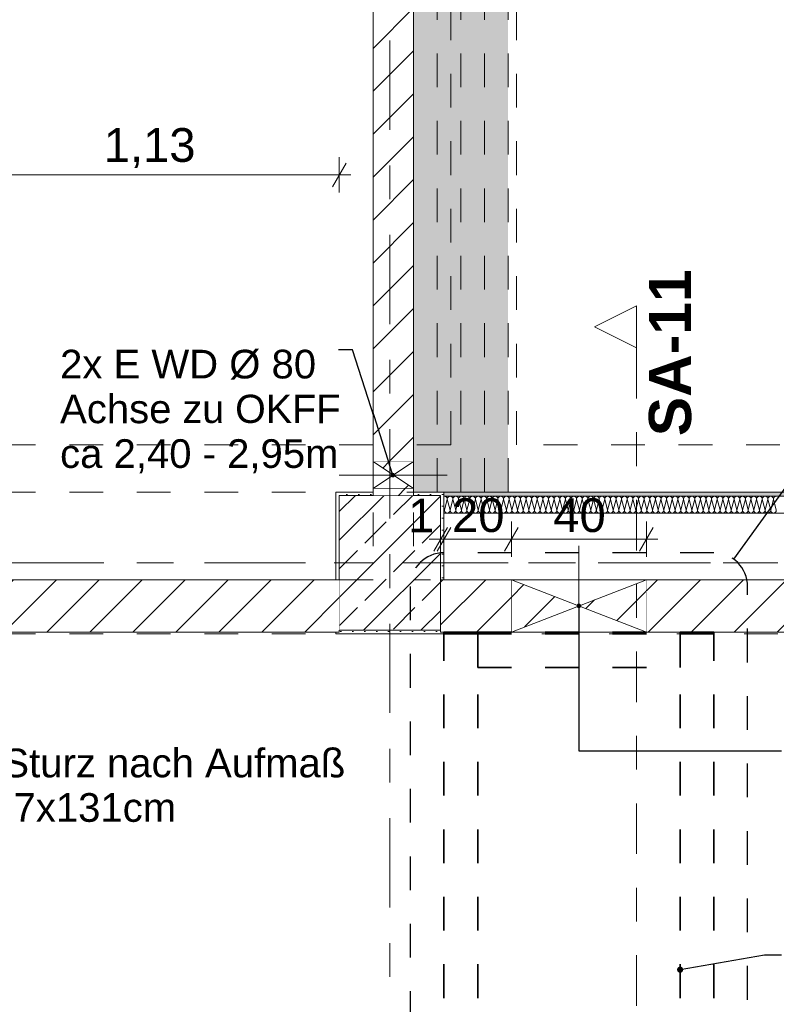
# Model space of a CAD drawing. Header units: metres. Extents: x -4 to 99, y -11 to 17.
# Tile 257 of 656: x 17.43 to 19.67, y 6.99 to 9.91. Entities that reach past the tile are written whole.
import ezdxf

# ---------------------------------------------------------------- set-up
doc = ezdxf.new("R2010")
doc.units = ezdxf.units.M
doc.header["$MEASUREMENT"] = 0
for name, pattern in [('Achse', [0.2, 0.1, -0.05, 0, -0.05]), ('Punktlinie eng', [0.0375, 0.0125, -0.025]), ('Schnittlinie', [0.3, 0.15, -0.075, 0, -0.075]), ('Strichlinie doppelt', [0.546806, 0.264583, -0.105833, 0.070556, -0.105833]), ('Untersicht', [0.1, 0.075, -0.025]), ('Wipeout_Contour', [1, 0, -1])]:
    doc.linetypes.add(name, pattern=pattern)
for name, color, linetype in [('152 - Bemaßung_ Beschriftung.Ausbau', 7, 'Continuous'), ('203 - Marker.Schnitt - Ausbaudetail SA', 7, 'Continuous'), ('208 - Marker.Detail', 7, 'Continuous'), ('451 - Universal.Achsen Raster', 7, 'Continuous'), ('605 - Struktur.Wand Innen', 7, 'Continuous'), ('607 - Struktur.Stütze', 7, 'Continuous'), ('608 - Struktur.Träger', 7, 'Continuous'), ('612 - Struktur.Stahlbau', 7, 'Continuous'), ('650 - Abdeckung.Fußboden Aufbau', 7, 'Continuous'), ('Abbruch_605 - Struktur.Wand Innen', 7, 'Continuous'), ('Abbruch_606 - Struktur.Wand Innen Ausbau', 7, 'Continuous'), ('Neubau_152 - Bemaßung_ Beschriftung.Ausbau', 7, 'Continuous'), ('Neubau_605 - Struktur.Wand Innen', 7, 'Continuous'), ('Neubau_612 - Struktur.Stahlbau', 7, 'Continuous'), ('Neubau_653 - Abdeckung.TB Verkofferung', 7, 'Continuous')]:
    doc.layers.add(name, color=color, linetype=linetype)
doc.styles.add('ERSTELLTER_STIL_1', font='txt')
doc.styles.add('ERSTELLTER_STIL_2', font='txt')
doc.linetypes.add('Abbruch 1', pattern='A,0,[1,2022.0244.A_L5A-PL02.04_iD_Grundriss 2.OG1.Shx,S=0.001984,R=0,X=0,Y=0],-0.25,0', length=0.25)
doc.dimstyles.new('ERSTELLTER_STIL__2', dxfattribs={"dimtxt": 0.1, "dimasz": 0.0532, "dimexe": 0.18, "dimexo": 0.0625, "dimgap": 0, "dimtad": 1, "dimtih": 1, "dimtoh": 1, "dimzin": 0, "dimdsep": 46, "dimtxsty": 'ERSTELLTER_STIL_2', "dimblk": 'ARROWHEAD_2', "dimblk1": 'ARROWHEAD_2', "dimblk2": 'ARROWHEAD_2', "dimcen": 0.09, "dimse1": 1, "dimse2": 1, "dimclrd": 7, "dimclre": 7, "dimclrt": 7, "dimazin": 0, "dimtfac": 1, "dimtdec": 4, "dimtmove": 0, "dimatfit": 3, "dimfxl": 1, "dimtolj": 1, "dimtzin": 0, "dimarcsym": 0})
doc.dimstyles.new('ERSTELLTER_STIL__6', dxfattribs={"dimtxt": 0.18, "dimasz": 0.03648, "dimexe": 0.18, "dimexo": 0.0625, "dimgap": 0, "dimtad": 0, "dimtih": 1, "dimtoh": 1, "dimdec": 4, "dimzin": 0, "dimdsep": 46, "dimcen": 0.09, "dimadec": 0, "dimazin": 0, "dimtfac": 1, "dimtdec": 4, "dimtmove": 0, "dimatfit": 3, "dimldrblk": 'ARROWHEAD_11', "dimfxl": 1, "dimtolj": 1, "dimtzin": 0, "dimarcsym": 0})
doc.dimstyles.new('ERSTELLTER_STIL__7', dxfattribs={"dimtxt": 0.18, "dimasz": 0.02736, "dimexe": 0.18, "dimexo": 0.0625, "dimgap": 0, "dimtad": 0, "dimtih": 1, "dimtoh": 1, "dimdec": 4, "dimzin": 0, "dimdsep": 46, "dimcen": 0.09, "dimadec": 0, "dimazin": 0, "dimtfac": 1, "dimtdec": 4, "dimtmove": 0, "dimatfit": 3, "dimldrblk": 'ARROWHEAD_11', "dimfxl": 1, "dimtolj": 1, "dimtzin": 0, "dimarcsym": 0})
pattern_1 = [(45, (0, 0), (-0.01767767, 0.01767767), [0, -0.025])]
pattern_2 = [(45, (0, 0), (-0.0636396, 0.0636396), [])]

# ---------------------------------------------------------------- blocks, each defined once
blk = doc.blocks.new('*X22')
at = {"layer": 'Abbruch_606 - Struktur.Wand Innen Ausbau', "color": 7, "linetype": 'Continuous', "lineweight": 5}
for p, q in [((18.7, 8.4891), (18.6917, 8.4558)), ((18.7, 8.4891), (18.7083, 8.4558)), ((18.7167, 8.4891), (18.7083, 8.4558)), ((18.7167, 8.4891), (18.725, 8.4558)), ((18.7333, 8.4891), (18.725, 8.4558)), ((18.7333, 8.4891), (18.7417, 8.4558)), ((18.75, 8.4891), (18.7417, 8.4558)), ((18.75, 8.4891), (18.7583, 8.4558)), ((18.7667, 8.4891), (18.7583, 8.4558)), ((18.7667, 8.4891), (18.775, 8.4558)), ((18.7833, 8.4891), (18.775, 8.4558)), ((18.7833, 8.4891), (18.7917, 8.4558)), ((18.8, 8.4891), (18.7917, 8.4558)), ((18.8, 8.4891), (18.8083, 8.4558)), ((18.8167, 8.4891), (18.8083, 8.4558)), ((18.8167, 8.4891), (18.825, 8.4558)), ((18.8333, 8.4891), (18.825, 8.4558)), ((18.8333, 8.4891), (18.8417, 8.4558)), ((18.85, 8.4891), (18.8417, 8.4558)), ((18.85, 8.4891), (18.8583, 8.4558)), ((18.8667, 8.4891), (18.8583, 8.4558)), ((18.8667, 8.4891), (18.875, 8.4558)), ((18.8833, 8.4891), (18.875, 8.4558)), ((18.8833, 8.4891), (18.8917, 8.4558)), ((18.9, 8.4891), (18.8917, 8.4558)), ((18.9, 8.4891), (18.9083, 8.4558)), ((18.9167, 8.4891), (18.9083, 8.4558)), ((18.9167, 8.4891), (18.925, 8.4558)), ((18.9333, 8.4891), (18.925, 8.4558)), ((18.9333, 8.4891), (18.9417, 8.4558)), ((18.95, 8.4891), (18.9417, 8.4558)), ((18.95, 8.4891), (18.9583, 8.4558)), ((18.9667, 8.4891), (18.9583, 8.4558)), ((18.9667, 8.4891), (18.975, 8.4558)), ((18.9833, 8.4891), (18.975, 8.4558)), ((18.9833, 8.4891), (18.9917, 8.4558)), ((19, 8.4891), (18.9917, 8.4558)), ((19, 8.4891), (19.0083, 8.4558)), ((19.0167, 8.4891), (19.0083, 8.4558)), ((19.0167, 8.4891), (19.025, 8.4558)), ((19.0333, 8.4891), (19.025, 8.4558)), ((19.0333, 8.4891), (19.0417, 8.4558)), ((19.05, 8.4891), (19.0417, 8.4558)), ((19.05, 8.4891), (19.0583, 8.4558)), ((19.0667, 8.4891), (19.0583, 8.4558)), ((19.0667, 8.4891), (19.075, 8.4558)), ((19.0833, 8.4891), (19.075, 8.4558)), ((19.0833, 8.4891), (19.0917, 8.4558)), ((19.1, 8.4891), (19.0917, 8.4558)), ((19.1, 8.4891), (19.1083, 8.4558)), ((19.1167, 8.4891), (19.1083, 8.4558)), ((19.1167, 8.4891), (19.125, 8.4558)), ((19.1333, 8.4891), (19.125, 8.4558)), ((19.1333, 8.4891), (19.1417, 8.4558)), ((19.15, 8.4891), (19.1417, 8.4558)), ((19.15, 8.4891), (19.1583, 8.4558)), ((19.1667, 8.4891), (19.1583, 8.4558)), ((19.1667, 8.4891), (19.175, 8.4558)), ((19.1833, 8.4891), (19.175, 8.4558)), ((19.1833, 8.4891), (19.1917, 8.4558)), ((19.2, 8.4891), (19.1917, 8.4558)), ((19.2, 8.4891), (19.2083, 8.4558)), ((19.2167, 8.4891), (19.2083, 8.4558)), ((19.2167, 8.4891), (19.225, 8.4558)), ((19.2333, 8.4891), (19.225, 8.4558)), ((19.2333, 8.4891), (19.2417, 8.4558)), ((19.25, 8.4891), (19.2417, 8.4558)), ((19.25, 8.4891), (19.2583, 8.4558)), ((19.2667, 8.4891), (19.2583, 8.4558)), ((19.2667, 8.4891), (19.275, 8.4558)), ((19.2833, 8.4891), (19.275, 8.4558)), ((19.2833, 8.4891), (19.2917, 8.4558)), ((19.3, 8.4891), (19.2917, 8.4558)), ((19.3, 8.4891), (19.3083, 8.4558)), ((19.3167, 8.4891), (19.3083, 8.4558)), ((19.3167, 8.4891), (19.325, 8.4558)), ((19.3333, 8.4891), (19.325, 8.4558)), ((19.3333, 8.4891), (19.3417, 8.4558)), ((19.35, 8.4891), (19.3417, 8.4558)), ((19.35, 8.4891), (19.3583, 8.4558)), ((19.3667, 8.4891), (19.3583, 8.4558)), ((19.3667, 8.4891), (19.375, 8.4558)), ((19.3833, 8.4891), (19.375, 8.4558)), ((19.3833, 8.4891), (19.3917, 8.4558)), ((19.4, 8.4891), (19.3917, 8.4558)), ((19.4, 8.4891), (19.4083, 8.4558)), ((19.4167, 8.4891), (19.4083, 8.4558)), ((19.4167, 8.4891), (19.425, 8.4558)), ((19.4333, 8.4891), (19.425, 8.4558)), ((19.4333, 8.4891), (19.4417, 8.4558)), ((19.45, 8.4891), (19.4417, 8.4558)), ((19.45, 8.4891), (19.4583, 8.4558)), ((19.4667, 8.4891), (19.4583, 8.4558)), ((19.4667, 8.4891), (19.475, 8.4558)), ((19.4833, 8.4891), (19.475, 8.4558)), ((19.4833, 8.4891), (19.4917, 8.4558)), ((19.5, 8.4891), (19.4917, 8.4558)), ((19.5, 8.4891), (19.5083, 8.4558)), ((19.5167, 8.4891), (19.5083, 8.4558)), ((19.5167, 8.4891), (19.525, 8.4558)), ((19.5333, 8.4891), (19.525, 8.4558)), ((19.5333, 8.4891), (19.5417, 8.4558)), ((19.55, 8.4891), (19.5417, 8.4558)), ((19.55, 8.4891), (19.5583, 8.4558)), ((19.5667, 8.4891), (19.5583, 8.4558)), ((19.5667, 8.4891), (19.575, 8.4558)), ((19.5833, 8.4891), (19.575, 8.4558)), ((19.5833, 8.4891), (19.5917, 8.4558)), ((19.6, 8.4891), (19.5917, 8.4558)), ((19.6, 8.4891), (19.6083, 8.4558)), ((19.6167, 8.4891), (19.6083, 8.4558)), ((19.6167, 8.4891), (19.625, 8.4558)), ((19.6333, 8.4891), (19.625, 8.4558)), ((19.6333, 8.4891), (19.6417, 8.4558)), ((19.65, 8.4891), (19.6417, 8.4558)), ((19.65, 8.4891), (19.6583, 8.4558)), ((19.6667, 8.4891), (19.6583, 8.4558)), ((19.6667, 8.4891), (19.675, 8.4558)), ((18.69, 8.4625), (18.6917, 8.4558))]:
    blk.add_line(p, q, dxfattribs=at)
for centre, start, end in [((18.6917, 8.4891), 90, 101.6142), ((18.6917, 8.4891), 0, 90), ((18.7083, 8.4891), 90, 180), ((18.7083, 8.4891), 0, 90), ((18.725, 8.4891), 90, 180), ((18.725, 8.4891), 0, 90), ((18.7417, 8.4891), 90, 180), ((18.7417, 8.4891), 0, 90), ((18.7583, 8.4891), 90, 180), ((18.7583, 8.4891), 0, 90), ((18.775, 8.4891), 90, 180), ((18.775, 8.4891), 0, 90), ((18.7917, 8.4891), 90, 180), ((18.7917, 8.4891), 0, 90), ((18.8083, 8.4891), 90, 180), ((18.8083, 8.4891), 0, 90), ((18.825, 8.4891), 90, 180), ((18.825, 8.4891), 0, 90), ((18.8417, 8.4891), 90, 180), ((18.8417, 8.4891), 0, 90), ((18.8583, 8.4891), 90, 180), ((18.8583, 8.4891), 0, 90), ((18.875, 8.4891), 90, 180), ((18.875, 8.4891), 0, 90), ((18.8917, 8.4891), 90, 180), ((18.8917, 8.4891), 0, 90), ((18.9083, 8.4891), 90, 180), ((18.9083, 8.4891), 0, 90), ((18.925, 8.4891), 90, 180), ((18.925, 8.4891), 0, 90), ((18.9417, 8.4891), 90, 180), ((18.9417, 8.4891), 0, 90), ((18.9583, 8.4891), 90, 180), ((18.9583, 8.4891), 0, 90), ((18.975, 8.4891), 90, 180), ((18.975, 8.4891), 0, 90), ((18.9917, 8.4891), 90, 180), ((18.9917, 8.4891), 0, 90), ((19.0083, 8.4891), 90, 180), ((19.0083, 8.4891), 0, 90), ((19.025, 8.4891), 90, 180), ((19.025, 8.4891), 0, 90), ((19.0417, 8.4891), 90, 180), ((19.0417, 8.4891), 0, 90), ((19.0583, 8.4891), 90, 180), ((19.0583, 8.4891), 0, 90), ((19.075, 8.4891), 90, 180), ((19.075, 8.4891), 0, 90), ((19.0917, 8.4891), 90, 180), ((19.0917, 8.4891), 0, 90), ((19.1083, 8.4891), 90, 180), ((19.1083, 8.4891), 0, 90), ((19.125, 8.4891), 90, 180), ((19.125, 8.4891), 0, 90), ((19.1417, 8.4891), 90, 180), ((19.1417, 8.4891), 0, 90), ((19.1583, 8.4891), 90, 180), ((19.1583, 8.4891), 0, 90), ((19.175, 8.4891), 90, 180), ((19.175, 8.4891), 0, 90), ((19.1917, 8.4891), 90, 180), ((19.1917, 8.4891), 0, 90), ((19.2083, 8.4891), 90, 180), ((19.2083, 8.4891), 0, 90), ((19.225, 8.4891), 90, 180), ((19.225, 8.4891), 0, 90), ((19.2417, 8.4891), 90, 180), ((19.2417, 8.4891), 0, 90), ((19.2583, 8.4891), 90, 180), ((19.2583, 8.4891), 0, 90), ((19.275, 8.4891), 90, 180), ((19.275, 8.4891), 0, 90), ((19.2917, 8.4891), 90, 180), ((19.2917, 8.4891), 0, 90), ((19.3083, 8.4891), 90, 180), ((19.3083, 8.4891), 0, 90), ((19.325, 8.4891), 90, 180), ((19.325, 8.4891), 0, 90), ((19.3417, 8.4891), 90, 180), ((19.3417, 8.4891), 0, 90), ((19.3583, 8.4891), 90, 180), ((19.3583, 8.4891), 0, 90), ((19.375, 8.4891), 90, 180), ((19.375, 8.4891), 0, 90), ((19.3917, 8.4891), 90, 180), ((19.3917, 8.4891), 0, 90), ((19.4083, 8.4891), 90, 180), ((19.4083, 8.4891), 0, 90), ((19.425, 8.4891), 90, 180), ((19.425, 8.4891), 0, 90), ((19.4417, 8.4891), 90, 180), ((19.4417, 8.4891), 0, 90), ((19.4583, 8.4891), 90, 180), ((19.4583, 8.4891), 0, 90), ((19.475, 8.4891), 90, 180), ((19.475, 8.4891), 0, 90), ((19.4917, 8.4891), 90, 180), ((19.4917, 8.4891), 0, 90), ((19.5083, 8.4891), 90, 180), ((19.5083, 8.4891), 0, 90), ((19.525, 8.4891), 90, 180), ((19.525, 8.4891), 0, 90), ((19.5417, 8.4891), 90, 180), ((19.5417, 8.4891), 0, 90), ((19.5583, 8.4891), 90, 180), ((19.5583, 8.4891), 0, 90), ((19.575, 8.4891), 90, 180), ((19.575, 8.4891), 0, 90), ((19.5917, 8.4891), 90, 180), ((19.5917, 8.4891), 0, 90), ((19.6083, 8.4891), 90, 180), ((19.6083, 8.4891), 0, 90), ((19.625, 8.4891), 90, 180), ((19.625, 8.4891), 0, 90), ((19.6417, 8.4891), 90, 180), ((19.6417, 8.4891), 0, 90), ((19.6583, 8.4891), 90, 180), ((19.6583, 8.4891), 0, 90), ((19.675, 8.4891), 90, 180), ((18.6833, 8.4558), 323.0042, 0), ((18.7, 8.4558), 180, 270), ((18.7, 8.4558), 270, 0), ((18.7167, 8.4558), 180, 270), ((18.7167, 8.4558), 270, 0), ((18.7333, 8.4558), 180, 270), ((18.7333, 8.4558), 270, 0), ((18.75, 8.4558), 180, 270), ((18.75, 8.4558), 270, 0), ((18.7667, 8.4558), 180, 270), ((18.7667, 8.4558), 270, 0), ((18.7833, 8.4558), 180, 270), ((18.7833, 8.4558), 270, 0), ((18.8, 8.4558), 180, 270), ((18.8, 8.4558), 270, 0), ((18.8167, 8.4558), 180, 270), ((18.8167, 8.4558), 270, 0), ((18.8333, 8.4558), 180, 270), ((18.8333, 8.4558), 270, 0), ((18.85, 8.4558), 180, 270), ((18.85, 8.4558), 270, 0), ((18.8667, 8.4558), 180, 270), ((18.8667, 8.4558), 270, 0), ((18.8833, 8.4558), 180, 270), ((18.8833, 8.4558), 270, 0), ((18.9, 8.4558), 180, 270), ((18.9, 8.4558), 270, 0), ((18.9167, 8.4558), 180, 270), ((18.9167, 8.4558), 270, 0), ((18.9333, 8.4558), 180, 270), ((18.9333, 8.4558), 270, 0), ((18.95, 8.4558), 180, 270), ((18.95, 8.4558), 270, 0), ((18.9667, 8.4558), 180, 270), ((18.9667, 8.4558), 270, 0), ((18.9833, 8.4558), 180, 270), ((18.9833, 8.4558), 270, 0), ((19, 8.4558), 180, 270), ((19, 8.4558), 270, 0), ((19.0167, 8.4558), 180, 270), ((19.0167, 8.4558), 270, 0), ((19.0333, 8.4558), 180, 270), ((19.0333, 8.4558), 270, 0), ((19.05, 8.4558), 180, 270), ((19.05, 8.4558), 270, 0), ((19.0667, 8.4558), 180, 270), ((19.0667, 8.4558), 270, 0), ((19.0833, 8.4558), 180, 270), ((19.0833, 8.4558), 270, 0), ((19.1, 8.4558), 180, 270), ((19.1, 8.4558), 270, 0), ((19.1167, 8.4558), 180, 270), ((19.1167, 8.4558), 270, 0), ((19.1333, 8.4558), 180, 270), ((19.1333, 8.4558), 270, 0), ((19.15, 8.4558), 180, 270), ((19.15, 8.4558), 270, 0), ((19.1667, 8.4558), 180, 270), ((19.1667, 8.4558), 270, 0), ((19.1833, 8.4558), 180, 270), ((19.1833, 8.4558), 270, 0), ((19.2, 8.4558), 180, 270), ((19.2, 8.4558), 270, 0), ((19.2167, 8.4558), 180, 270), ((19.2167, 8.4558), 270, 0), ((19.2333, 8.4558), 180, 270), ((19.2333, 8.4558), 270, 0), ((19.25, 8.4558), 180, 270), ((19.25, 8.4558), 270, 0), ((19.2667, 8.4558), 180, 270), ((19.2667, 8.4558), 270, 0), ((19.2833, 8.4558), 180, 270), ((19.2833, 8.4558), 270, 0), ((19.3, 8.4558), 180, 270), ((19.3, 8.4558), 270, 0), ((19.3167, 8.4558), 180, 270), ((19.3167, 8.4558), 270, 0), ((19.3333, 8.4558), 180, 270), ((19.3333, 8.4558), 270, 0), ((19.35, 8.4558), 180, 270), ((19.35, 8.4558), 270, 0), ((19.3667, 8.4558), 180, 270), ((19.3667, 8.4558), 270, 0), ((19.3833, 8.4558), 180, 270), ((19.3833, 8.4558), 270, 0), ((19.4, 8.4558), 180, 270), ((19.4, 8.4558), 270, 0), ((19.4167, 8.4558), 180, 270), ((19.4167, 8.4558), 270, 0), ((19.4333, 8.4558), 180, 270), ((19.4333, 8.4558), 270, 0), ((19.45, 8.4558), 180, 270), ((19.45, 8.4558), 270, 0), ((19.4667, 8.4558), 180, 270), ((19.4667, 8.4558), 270, 0), ((19.4833, 8.4558), 180, 270), ((19.4833, 8.4558), 270, 0), ((19.5, 8.4558), 180, 270), ((19.5, 8.4558), 270, 0), ((19.5167, 8.4558), 180, 270), ((19.5167, 8.4558), 270, 0), ((19.5333, 8.4558), 180, 270), ((19.5333, 8.4558), 270, 0), ((19.55, 8.4558), 180, 270), ((19.55, 8.4558), 270, 0), ((19.5667, 8.4558), 180, 270), ((19.5667, 8.4558), 270, 0), ((19.5833, 8.4558), 180, 270), ((19.5833, 8.4558), 270, 0), ((19.6, 8.4558), 180, 270), ((19.6, 8.4558), 270, 0), ((19.6167, 8.4558), 180, 270), ((19.6167, 8.4558), 270, 0), ((19.6333, 8.4558), 180, 270), ((19.6333, 8.4558), 270, 0), ((19.65, 8.4558), 180, 270), ((19.65, 8.4558), 270, 0), ((19.6667, 8.4558), 180, 270), ((19.6667, 8.4558), 270, 0)]:
    blk.add_arc(centre, 0.00833, start, end, dxfattribs=at)
blk = doc.blocks.new('*D188')
at = {"layer": '152 - Bemaßung_ Beschriftung.Ausbau', "color": 7, "linetype": 'Continuous', "lineweight": 5}
for p, q in [((18.68, 8.3175), (18.68, 8.4225)), ((18.69, 8.3175), (18.69, 8.4225)), ((18.6598, 8.335), (18.7002, 8.405)), ((18.7102, 8.405), (18.6698, 8.335)), ((18.6458, 8.37), (18.68, 8.37)), ((18.68, 8.37), (18.69, 8.37))]:
    blk.add_line(p, q, dxfattribs=at)
at = {"layer": '152 - Bemaßung_ Beschriftung.Ausbau', "color": 7, "lineweight": 5, "insert": (18.5839, 8.39), "char_height": 0.1, "attachment_point": 7, "style": 'ERSTELLTER_STIL_2'}
blk.add_mtext('\\A1;{\\pql;\\fArial|b0|i0|c0|p38;1}', dxfattribs=at)
blk = doc.blocks.new('ARROWHEAD_2')
at = {"color": 0, "linetype": 'Continuous', "lineweight": 0}
for p, q in [((-0.378, -0.655), (0.378, 0.655)), ((0, 0), (-1, 0))]:
    blk.add_line(p, q, dxfattribs=at)
blk = doc.blocks.new('*D189')
at = {"layer": '152 - Bemaßung_ Beschriftung.Ausbau', "color": 7, "linetype": 'Continuous', "lineweight": 5}
for p, q in [((18.69, 8.3175), (18.69, 8.4225)), ((18.89, 8.3175), (18.89, 8.4225)), ((18.6598, 8.335), (18.7002, 8.405)), ((18.7102, 8.405), (18.6698, 8.335)), ((18.9102, 8.405), (18.8698, 8.335)), ((18.69, 8.37), (18.89, 8.37))]:
    blk.add_line(p, q, dxfattribs=at)
at = {"layer": '152 - Bemaßung_ Beschriftung.Ausbau', "color": 7, "lineweight": 5, "insert": (18.7141, 8.39), "char_height": 0.1, "attachment_point": 7, "style": 'ERSTELLTER_STIL_2'}
blk.add_mtext('\\A1;{\\pql;\\fArial|b0|i0|c0|p38;20}', dxfattribs=at)
blk = doc.blocks.new('*D190')
at = {"layer": '152 - Bemaßung_ Beschriftung.Ausbau', "color": 7, "linetype": 'Continuous', "lineweight": 5}
for p, q in [((18.89, 8.3175), (18.89, 8.4225)), ((19.29, 8.3175), (19.29, 8.4225)), ((18.9102, 8.405), (18.8698, 8.335)), ((19.2698, 8.335), (19.3102, 8.405)), ((18.89, 8.37), (19.29, 8.37)), ((19.29, 8.37), (19.3242, 8.37))]:
    blk.add_line(p, q, dxfattribs=at)
at = {"layer": '152 - Bemaßung_ Beschriftung.Ausbau', "color": 7, "lineweight": 5, "insert": (19.0141, 8.39), "char_height": 0.1, "attachment_point": 7, "style": 'ERSTELLTER_STIL_2'}
blk.add_mtext('\\A1;{\\pql;\\fArial|b0|i0|c0|p38;40}', dxfattribs=at)
blk = doc.blocks.new('ARROWHEAD_11')
at = {"color": 0, "linetype": 'Continuous', "lineweight": 0}
blk.add_line((0, 0), (-1, 0), dxfattribs=at)
at = {"color": 0, "linetype": 'Continuous', "lineweight": 0, "const_width": 0.25, "flags": 128}
blk.add_lwpolyline([(-0.125, 0, 1), (0.125, 0, 1)], format="xyb", close=True, dxfattribs=at)
blk = doc.blocks.new('*D574')
at = {"layer": '152 - Bemaßung_ Beschriftung.Ausbau', "color": 7, "linetype": 'Continuous', "lineweight": 5}
for p, q in [((17.25, 9.3975), (17.25, 9.5025)), ((18.38, 9.3975), (18.38, 9.5025)), ((17.2702, 9.485), (17.2298, 9.415)), ((18.3598, 9.415), (18.4002, 9.485)), ((17.25, 9.45), (18.38, 9.45)), ((18.38, 9.45), (18.4142, 9.45))]:
    blk.add_line(p, q, dxfattribs=at)
at = {"layer": '152 - Bemaßung_ Beschriftung.Ausbau', "color": 7, "lineweight": 5, "insert": (17.682, 9.47), "char_height": 0.1, "attachment_point": 7, "style": 'ERSTELLTER_STIL_2'}
blk.add_mtext('\\A1;{\\pql;\\fArial|b0|i0|c0|p38;1,13}', dxfattribs=at)

msp = doc.modelspace()

# ---------------------------------------------------------------- hatches: boundary and pattern name
at = {"layer": '607 - Struktur.Stütze', "linetype": 'Continuous', "lineweight": 0, "true_color": 0x000000}
h = msp.add_hatch(dxfattribs=at)
h.set_pattern_fill('Gips_0001', color=18, style=0, pattern_type=2)
h.set_pattern_definition(pattern_1)
h.paths.add_polyline_path([(18.37, 8.51), (18.37, 8.25), (18.38, 8.25), (18.38, 8.5), (18.48, 8.5), (18.48, 8.51)])
h = msp.add_hatch(dxfattribs=at)
h.set_pattern_fill('Gips_0001', color=18, style=0, pattern_type=2)
h.set_pattern_definition(pattern_1)
h.paths.add_polyline_path([(18.37, 8.09), (18.69, 8.09), (18.69, 8.095), (18.68, 8.095), (18.68, 8.25), (18.69, 8.25), (18.69, 8.51), (18.6, 8.51), (18.6, 8.5), (18.68, 8.5), (18.68, 8.1), (18.38, 8.1), (18.38, 8.095), (18.37, 8.095)])
h = msp.add_hatch(dxfattribs=at)
h.set_pattern_fill('Beton__Stahlbeton_0001', color=18, style=0, pattern_type=2)
h.set_pattern_definition([(45, (0, 0), (-0.0848528, 0.0848528), []), (45, (-0.04243, 0.04243), (-0.0848528, 0.0848528), [0.09, -0.03])])
h.paths.add_polyline_path([(18.38, 8.1), (18.68, 8.1), (18.68, 8.5), (18.38, 8.5)])
at = {"layer": '612 - Struktur.Stahlbau', "linetype": 'Continuous', "lineweight": 0, "true_color": 0x30307f}
msp.add_hatch(color=177, dxfattribs=at).paths.add_polyline_path([(18.74, 12.99), (18.88, 12.99), (18.88, 8.51), (18.74, 8.51)])
at = {"layer": 'Abbruch_605 - Struktur.Wand Innen', "linetype": 'Continuous', "lineweight": 0, "true_color": 0x000000}
h = msp.add_hatch(dxfattribs=at)
h.set_pattern_fill('MW_Ziegel_0001', color=18, style=0, pattern_type=2)
h.set_pattern_definition(pattern_2)
h.paths.add_polyline_path([(18.6, 8.6), (18.48, 8.6), (18.54, 8.56)])
h = msp.add_hatch(dxfattribs=at)
h.set_pattern_fill('MW_Ziegel_0001', color=18, style=0, pattern_type=2)
h.set_pattern_definition(pattern_2)
h.paths.add_polyline_path([(18.48, 8.52), (18.6, 8.52), (18.54, 8.56)])
h = msp.add_hatch(dxfattribs=at)
h.set_pattern_fill('MW_Ziegel_0001', color=18, style=0, pattern_type=2)
h.set_pattern_definition(pattern_2)
h.paths.add_polyline_path([(19.09, 8.1725), (18.89, 8.25), (18.89, 8.095)])
h = msp.add_hatch(dxfattribs=at)
h.set_pattern_fill('MW_Ziegel_0001', color=18, style=0, pattern_type=2)
h.set_pattern_definition(pattern_2)
h.paths.add_polyline_path([(19.09, 8.1725), (19.29, 8.095), (19.29, 8.25)])
at = {"layer": 'Abbruch_606 - Struktur.Wand Innen Ausbau', "linetype": 'Continuous', "lineweight": 0, "true_color": 0x000000}
h = msp.add_hatch(dxfattribs=at)
h.set_pattern_fill('Gips_0001', color=18, style=0, pattern_type=2)
h.set_pattern_definition(pattern_1)
h.paths.add_polyline_path([(25.57, 8.51), (18.69, 8.51), (18.69, 8.4975), (25.57, 8.4975)])

# ---------------------------------------------------------------- linework, layer by layer
at = {"layer": '203 - Marker.Schnitt - Ausbaudetail SA', "color": 7, "linetype": 'Schnittlinie', "lineweight": 13}
msp.add_line((19.2609, 8.937), (19.2609, 4.763), dxfattribs=at)
at = {"layer": '208 - Marker.Detail', "color": 30, "linetype": 'Continuous', "lineweight": 25, "true_color": 0xff6e00}
msp.add_line((19.9368, 8.8499), (19.5485, 8.3111), dxfattribs=at)
at = {"layer": '208 - Marker.Detail', "color": 30, "linetype": 'Punktlinie eng', "lineweight": 25, "true_color": 0xff6e00}
for p, q in [((19.49, 8.33), (18.69, 8.33)), ((18.59, 8.23), (18.59, 5.805))]:
    msp.add_line(p, q, dxfattribs=at)
at = {"layer": '451 - Universal.Achsen Raster', "color": 160, "linetype": 'Strichlinie doppelt', "lineweight": 9, "true_color": 0x3232ff}
msp.add_line((64.935, 8.3), (-3.175, 8.3), dxfattribs=at)
at = {"layer": '607 - Struktur.Stütze', "color": 7, "linetype": 'Continuous', "lineweight": 5, "flags": 128}
for points in [[(18.48, 8.51), (18.37, 8.51), (18.37, 8.25)], [(18.69, 8.25), (18.69, 8.51), (18.6, 8.51)], [(18.37, 8.095), (18.37, 8.09), (18.69, 8.09), (18.69, 8.095)]]:
    msp.add_lwpolyline(points, dxfattribs=at)
at = {"layer": '607 - Struktur.Stütze', "color": 7, "linetype": 'Continuous', "lineweight": 13, "flags": 128}
msp.add_lwpolyline([(18.38, 8.1), (18.68, 8.1), (18.68, 8.5), (18.38, 8.5)], close=True, dxfattribs=at)
at = {"layer": '608 - Struktur.Träger', "color": 7, "linetype": 'Achse', "lineweight": 9}
msp.add_line((0.38, 8.3), (61.88, 8.3), dxfattribs=at)
at = {"layer": '650 - Abdeckung.Fußboden Aufbau', "color": 7, "linetype": 'Continuous', "lineweight": 13, "flags": 128}
for points in [[(18.37, 8.25), (18.37, 8.51), (18.48, 8.51), (18.48, 12.99), (18.37, 12.99), (18.37, 13.445), (15.09, 13.445), (15.09, 12.99), (15, 12.99), (15, 8.51)], [(25.65, 12.99), (25.57, 12.99), (25.57, 13.445), (22.29, 13.445), (22.29, 12.99), (21.97, 12.99), (21.97, 13.445), (18.69, 13.445), (18.69, 12.99), (18.6, 12.99), (18.6, 8.51)], [(18.6, 8.51), (18.69, 8.51), (18.69, 8.25), (21.97, 8.25), (25.57, 8.25), (25.57, 8.51), (25.65, 8.51), (25.65, 9.77)], [(17.25, 8.25), (18.37, 8.25)], [(27.01, 8.25), (27.01, 8.095), (25.89, 8.095), (25.89, 8.09), (25.57, 8.09), (25.57, 8.095), (18.69, 8.095), (18.69, 8.09), (18.37, 8.09), (18.37, 8.095), (17.25, 8.095), (17.25, 8.25)]]:
    msp.add_lwpolyline(points, dxfattribs=at)
at = {"layer": 'Abbruch_605 - Struktur.Wand Innen', "color": 7, "linetype": 'Abbruch 1', "lineweight": 18}
for p, q in [((18.6, 8.6), (18.48, 8.6)), ((18.48, 8.52), (18.6, 8.52)), ((18.89, 8.25), (18.89, 8.095)), ((19.29, 8.095), (19.29, 8.25))]:
    msp.add_line(p, q, dxfattribs=at)
at = {"layer": 'Abbruch_605 - Struktur.Wand Innen', "color": 160, "linetype": 'Abbruch 1', "lineweight": 5, "true_color": 0x3232ff}
for p, q in [((18.38, 8.56), (18.7, 8.56)), ((18.38, 8.56), (18.7, 8.56)), ((19.09, 7.995), (19.09, 8.35))]:
    msp.add_line(p, q, dxfattribs=at)
at = {"layer": 'Abbruch_605 - Struktur.Wand Innen', "color": 7, "linetype": 'Abbruch 1', "lineweight": 18, "flags": 128}
for points in [[(18.48, 8.6), (18.48, 8.52)], [(18.6, 8.52), (18.6, 8.6)], [(19.29, 8.25), (18.89, 8.25)], [(18.89, 8.095), (19.29, 8.095)]]:
    msp.add_lwpolyline(points, dxfattribs=at)
at = {"layer": 'Abbruch_606 - Struktur.Wand Innen Ausbau', "color": 7, "linetype": 'Abbruch 1', "lineweight": 5}
msp.add_line((25.57, 8.4975), (18.69, 8.4975), dxfattribs=at)
at = {"layer": 'Abbruch_606 - Struktur.Wand Innen Ausbau', "color": 7, "linetype": 'Abbruch 1', "lineweight": 5, "flags": 128}
for points in [[(25.57, 8.51), (18.69, 8.51)], [(18.69, 8.4475), (25.57, 8.4475)]]:
    msp.add_lwpolyline(points, dxfattribs=at)
at = {"layer": 'Neubau_605 - Struktur.Wand Innen', "color": 1, "linetype": 'Continuous', "lineweight": 9}
for p, q in [((18.48, 8.52), (18.6, 8.6)), ((18.48, 8.6), (18.6, 8.52)), ((19.29, 8.095), (18.89, 8.25)), ((18.89, 8.095), (19.29, 8.25))]:
    msp.add_line(p, q, dxfattribs=at)
at = {"layer": 'Neubau_612 - Struktur.Stahlbau', "color": 1, "linetype": 'Achse', "lineweight": 9}
for p, q in [((18.67, 8.51), (18.67, 12.99)), ((18.81, 8.51), (18.81, 12.99))]:
    msp.add_line(p, q, dxfattribs=at)
at = {"layer": 'Neubau_612 - Struktur.Stahlbau', "color": 1, "linetype": 'Untersicht', "lineweight": 13}
for p, q in [((18.74, 8.51), (18.74, 12.99)), ((18.74, 8.51), (18.74, 12.99)), ((18.88, 8.51), (18.88, 12.99)), ((18.88, 8.51), (18.74, 8.51))]:
    msp.add_line(p, q, dxfattribs=at)
at = {"layer": 'Neubau_653 - Abdeckung.TB Verkofferung', "color": 1, "linetype": 'Untersicht', "lineweight": 9}
for p, q in [((18.6, 8.6495), (18.6, 12.9505)), ((18.905, 8.6495), (18.905, 12.9505)), ((18.71, 8.6495), (18.71, 12.69)), ((18.48, 8.6495), (15, 8.6495)), ((18.48, 8.6495), (18.48, 8.25)), ((18.6, 8.6495), (18.6, 8.25)), ((21.6855, 8.6495), (18.905, 8.6495)), ((18.48, 8.25), (15, 8.25)), ((25.65, 8.25), (18.6, 8.25))]:
    msp.add_line(p, q, dxfattribs=at)
at = {"layer": 'Neubau_653 - Abdeckung.TB Verkofferung', "color": 1, "linetype": 'Untersicht', "lineweight": 35, "flags": 128}
msp.add_lwpolyline([(18.79, 7.99), (19.39, 7.99)], dxfattribs=at)

# ---------------------------------------------------------------- block references
at = {"layer": 'Abbruch_606 - Struktur.Wand Innen Ausbau', "color": 7, "lineweight": 18}
msp.add_blockref('*X22', (0, 0), dxfattribs=at)

# ---------------------------------------------------------------- texts
at = {"layer": '203 - Marker.Schnitt - Ausbaudetail SA', "color": 7, "lineweight": 13, "insert": (19.4242, 8.6754), "char_height": 0.125, "attachment_point": 7, "rotation": 90, "style": 'ERSTELLTER_STIL_1'}
msp.add_mtext('\\A1;{\\pql;\\pt0;\\fArial|b1|i0|c0|p38;SA-11}', dxfattribs=at)
at = {"layer": 'Neubau_152 - Bemaßung_ Beschriftung.Ausbau', "color": 7, "linetype": 'Continuous', "lineweight": 9, "char_height": 0.085, "attachment_point": 1, "style": 'ERSTELLTER_STIL_2'}
for s, insert, line_spacing_factor in [('\\A1;{\\pql;\\fArial|b0|i0|c0|p38;2x \\fArial|b0|i0|c0|p38;E WD Ø 80\\P\\pql;\\fArial|b0|i0|c0|p38;Achse \\fArial|b0|i0|c0|p38;\\H0.983357x;zu OKF\\fArial|b0|i0|c0|p38;\\H1.016925x;F\\P\\pql;\\fArial|b0|i0|c0|p38;ca\\fArial|b0|i0|c0|p38; 2,40 - 2,95m}', (17.5525, 8.9316), 0.93588), ('\\A1;{\\pql;\\fArial|b0|i0|c0|p38;StB Sturz\\fArial|b0|i0|c0|p38; nach Aufmaß\\P\\pql;\\fArial|b0|i0|c0|p38;13\\fArial|b0|i0|c0|p38;x\\fArial|b0|i0|c0|p38;17\\fArial|b0|i0|c0|p38;x\\fArial|b0|i0|c0|p38;131\\fArial|b0|i0|c0|p38;cm}', (17.1571, 7.7493), 0.931204)]:
    msp.add_mtext(s, dxfattribs=dict(at, insert=insert, line_spacing_factor=line_spacing_factor))

# ---------------------------------------------------------------- leaders
at = {"layer": 'Neubau_152 - Bemaßung_ Beschriftung.Ausbau', "color": 1, "linetype": 'Continuous', "lineweight": 13, "annotation_type": 0, "has_hookline": 1, "hookline_direction": 0, "text_width": 0.5214}
msp.add_leader([(19.39, 7.0942), (19.64, 7.1383), (19.69, 7.1383)], dimstyle='ERSTELLTER_STIL__6', dxfattribs=at)

# ---------------------------------------------------------------- next in the draw order: wipeouts: each hides what was drawn before it
at = {"color": 254, "linetype": 'Wipeout_Contour', "lineweight": 0, "ltscale": 63.223023}
msp.add_wipeout([(19.2609, 9.062), (19.1359, 8.9995), (19.2609, 8.937)], dxfattribs=at).dxf.layer = '203 - Marker.Schnitt - Ausbaudetail SA'
at = {"color": 254, "linetype": 'Wipeout_Contour', "lineweight": 0, "ltscale": 86.094833}
msp.add_wipeout([(18.48, 13), (18.48, 8.6), (18.6, 8.6), (18.6, 13)], dxfattribs=at).dxf.layer = '605 - Struktur.Wand Innen'
at = {"color": 254, "linetype": 'Wipeout_Contour', "lineweight": 0, "ltscale": 81.621135}
msp.add_wipeout([(18.48, 8.5), (18.6, 8.5), (18.6, 8.52), (18.48, 8.52)], dxfattribs=at).dxf.layer = '605 - Struktur.Wand Innen'
at = {"color": 254, "linetype": 'Wipeout_Contour', "lineweight": 0, "ltscale": 78.407221}
msp.add_wipeout([(18.38, 8.25), (17.25, 8.25), (17.25, 8.095), (18.38, 8.095)], dxfattribs=at).dxf.layer = '605 - Struktur.Wand Innen'
at = {"color": 254, "linetype": 'Wipeout_Contour', "lineweight": 0, "ltscale": 81.961541}
msp.add_wipeout([(18.68, 8.095), (18.89, 8.095), (18.89, 8.25), (18.68, 8.25)], dxfattribs=at).dxf.layer = '605 - Struktur.Wand Innen'
at = {"color": 254, "linetype": 'Wipeout_Contour', "lineweight": 0, "ltscale": 95.540869}
msp.add_wipeout([(19.29, 8.25), (19.29, 8.095), (25.58, 8.095), (25.58, 8.25)], dxfattribs=at).dxf.layer = '605 - Struktur.Wand Innen'

# ---------------------------------------------------------------- next in the draw order: hatches: boundary and pattern name
at = {"layer": '605 - Struktur.Wand Innen', "linetype": 'Continuous', "lineweight": 0, "true_color": 0x000000}
h = msp.add_hatch(dxfattribs=at)
h.set_pattern_fill('MW_Ziegel_0001', color=18, style=0, pattern_type=2)
h.set_pattern_definition(pattern_2)
h.paths.add_polyline_path([(18.48, 13), (18.48, 8.6), (18.6, 8.6), (18.6, 13)])
h = msp.add_hatch(dxfattribs=at)
h.set_pattern_fill('MW_Ziegel_0001', color=18, style=0, pattern_type=2)
h.set_pattern_definition(pattern_2)
h.paths.add_polyline_path([(18.48, 8.5), (18.6, 8.5), (18.6, 8.52), (18.48, 8.52)])
h = msp.add_hatch(dxfattribs=at)
h.set_pattern_fill('MW_Ziegel_0001', color=18, style=0, pattern_type=2)
h.set_pattern_definition(pattern_2)
h.paths.add_polyline_path([(18.38, 8.25), (17.25, 8.25), (17.25, 8.095), (18.38, 8.095)])
h = msp.add_hatch(dxfattribs=at)
h.set_pattern_fill('MW_Ziegel_0001', color=18, style=0, pattern_type=2)
h.set_pattern_definition(pattern_2)
h.paths.add_polyline_path([(18.68, 8.095), (18.89, 8.095), (18.89, 8.25), (18.68, 8.25)])
h = msp.add_hatch(dxfattribs=at)
h.set_pattern_fill('MW_Ziegel_0001', color=18, style=0, pattern_type=2)
h.set_pattern_definition(pattern_2)
h.paths.add_polyline_path([(19.29, 8.25), (19.29, 8.095), (25.58, 8.095), (25.58, 8.25)])
at = {"layer": '612 - Struktur.Stahlbau', "linetype": 'Continuous', "lineweight": 0, "true_color": 0x30307f}
msp.add_hatch(color=177, dxfattribs=at).paths.add_polyline_path([(18.6, 12.99), (18.74, 12.99), (18.74, 8.51), (18.6, 8.51)])

# ---------------------------------------------------------------- next in the draw order: linework, layer by layer
at = {"layer": '203 - Marker.Schnitt - Ausbaudetail SA', "color": 7, "linetype": 'Continuous', "lineweight": 13, "flags": 128}
msp.add_lwpolyline([(19.2609, 9.062), (19.2609, 8.937), (19.1359, 8.9995)], close=True, dxfattribs=at)
at = {"layer": '208 - Marker.Detail', "color": 30, "linetype": 'Punktlinie eng', "lineweight": 25, "true_color": 0xff6e00}
msp.add_line((19.59, 5.805), (19.59, 8.23), dxfattribs=at)
for centre, start, end in [((18.69, 8.23), 90, 180), ((19.49, 8.23), 0, 90)]:
    msp.add_arc(centre, 0.1, start, end, dxfattribs=at)
at = {"layer": '451 - Universal.Achsen Raster', "color": 160, "linetype": 'Strichlinie doppelt', "lineweight": 9, "true_color": 0x3232ff}
msp.add_line((18.53, -10.585), (18.53, 16.355), dxfattribs=at)
at = {"layer": '605 - Struktur.Wand Innen', "color": 7, "linetype": 'Continuous', "lineweight": 18, "flags": 128}
for points in [[(18.48, 13), (18.48, 8.6)], [(18.6, 8.6), (18.6, 13)], [(18.48, 8.52), (18.48, 8.5)], [(18.6, 8.5), (18.6, 8.52)], [(18.38, 8.25), (17.25, 8.25)], [(18.89, 8.25), (18.68, 8.25)], [(18.68, 8.25), (18.68, 8.095)], [(25.58, 8.25), (19.29, 8.25)], [(17.25, 8.095), (18.38, 8.095)], [(18.38, 8.095), (18.38, 8.1)], [(18.68, 8.095), (18.89, 8.095)], [(19.29, 8.095), (25.58, 8.095)]]:
    msp.add_lwpolyline(points, dxfattribs=at)
at = {"layer": '608 - Struktur.Träger', "color": 7, "linetype": 'Untersicht', "lineweight": 13}
for p, q in [((0.38, 8.51), (61.88, 8.51)), ((0.38, 8.09), (61.88, 8.09))]:
    msp.add_line(p, q, dxfattribs=at)
at = {"layer": 'Neubau_612 - Struktur.Stahlbau', "color": 1, "linetype": 'Untersicht', "lineweight": 13}
for p, q in [((18.6, 8.51), (18.6, 12.99)), ((18.74, 8.51), (18.6, 8.51))]:
    msp.add_line(p, q, dxfattribs=at)
at = {"layer": 'Neubau_653 - Abdeckung.TB Verkofferung', "color": 1, "linetype": 'Untersicht', "lineweight": 9}
for p, q in [((18.6, 8.6495), (18.6, 12.69)), ((18.71, 8.6495), (18.6, 8.6495))]:
    msp.add_line(p, q, dxfattribs=at)
at = {"layer": 'Neubau_653 - Abdeckung.TB Verkofferung', "color": 1, "linetype": 'Untersicht', "lineweight": 35, "flags": 128}
for points in [[(18.69, 8.095), (18.79, 8.095)], [(18.69, 8.09), (18.69, 8.095)], [(18.69, 8.09), (18.79, 8.09)], [(18.69, 6.01), (18.69, 8.09)], [(18.79, 8.09), (18.69, 8.09)], [(18.79, 8.095), (19.39, 8.095)], [(18.79, 8.09), (18.79, 8.095)], [(18.79, 8.09), (19.39, 8.09)], [(18.79, 6.01), (18.79, 8.09)], [(18.79, 7.99), (18.79, 8.09)], [(19.39, 8.09), (19.39, 8.095)], [(19.39, 8.095), (19.49, 8.095)], [(19.39, 6.01), (19.39, 8.09)], [(19.39, 8.09), (19.49, 8.09)], [(19.39, 8.09), (19.39, 7.99)], [(19.49, 8.09), (19.39, 8.09)], [(19.49, 8.09), (19.49, 8.095)], [(19.49, 6.01), (19.49, 8.09)]]:
    msp.add_lwpolyline(points, dxfattribs=at)

# ---------------------------------------------------------------- next in the draw order: dimensions: what is measured, and where the dimension line sits
at = {"layer": '152 - Bemaßung_ Beschriftung.Ausbau', "color": 7, "linetype": 'Continuous', "lineweight": 5}
for base, p1, p2, picture, middle in [((18.38, 9.45), (17.25, 8.26), (18.38, 8.5), '*D574', (17.8118, 9.52)), ((18.69, 8.37), (18.68, 8.5), (18.69, 8.51), '*D188', (18.622, 8.44)), ((18.89, 8.37), (18.69, 8.51), (18.89, 8.25), '*D189', (18.7903, 8.44)), ((19.29, 8.37), (18.89, 8.25), (19.29, 8.25), '*D190', (19.0903, 8.44))]:
    dim = msp.add_linear_dim(base=base, p1=p1, p2=p2, dimstyle='ERSTELLTER_STIL__2', dxfattribs=at)
    dim.commit()
    dim.dimension.update_dxf_attribs({"geometry": picture, "text_midpoint": middle, "dimtype": 160})

# ---------------------------------------------------------------- next in the draw order: leaders
at = {"layer": 'Neubau_152 - Bemaßung_ Beschriftung.Ausbau', "color": 1, "linetype": 'Continuous', "lineweight": 13, "annotation_type": 0, "has_hookline": 1}
for points, hookline_direction, text_width in [([(18.5386, 8.56), (18.419, 8.9316), (18.3778, 8.9316)], 1, 0.8253), ([(19.09, 8.1725), (19.09, 7.7431), (19.69, 7.7431)], 0, 1.0839), ([(17.1071, 8.1529), (17.1071, 7.7493), (17.1571, 7.7493)], 0, 1.2306)]:
    msp.add_leader(points, dimstyle='ERSTELLTER_STIL__7', dxfattribs=dict(at, hookline_direction=hookline_direction, text_width=text_width))

doc.saveas('drawing.dxf')
